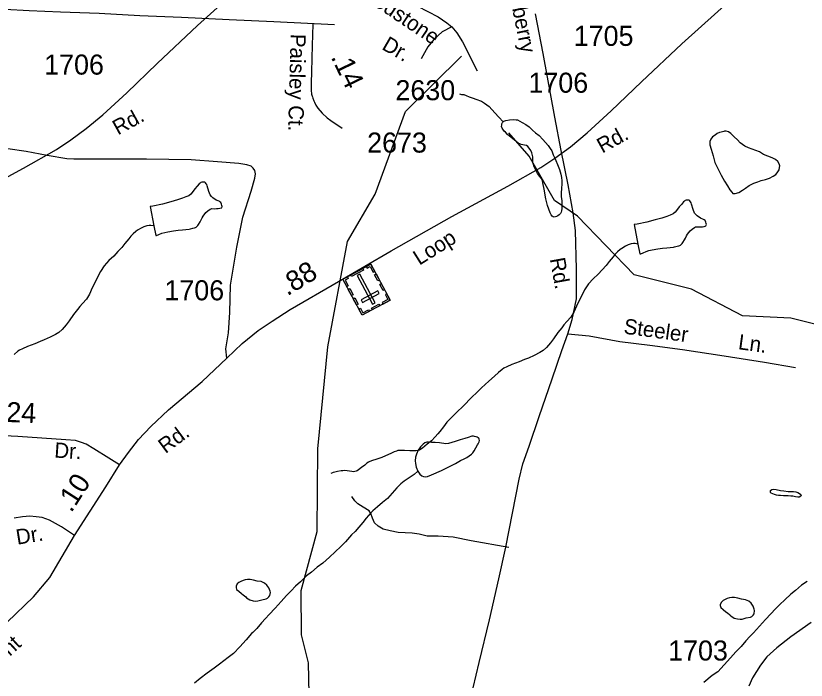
# Model space of a CAD drawing. Extents: x 2169602 to 2449496, y 721995 to 810662.
# Drawn here: x 2419932 to 2424854, y 765717 to 769856 of the extents above; entities that cross this region are included whole.
import ezdxf

# ---------------------------------------------------------------- set-up
doc = ezdxf.new("R2010")
doc.units = 0
doc.layers.add('Default', color=7, linetype='Continuous')

msp = doc.modelspace()

# ---------------------------------------------------------------- linework, layer by layer
at = {"layer": 'Default'}
for points in [[(2422069.7, 770446.7), (2422082.8, 770265.9), (2422093.9, 770221.2), (2422105.1, 770178.3), (2422127.5, 770139.2), (2422187.1, 770085.2), (2422308.2, 769995.7), (2422434.9, 769915.6), (2422561.6, 769850.4), (2422617.5, 769811.3), (2422647.3, 769787.1), (2422679, 769749.8), (2422714.4, 769693.9), (2422805.7, 769513.2)], [(2419631.8, 768717.9), (2419981, 768907.3), (2420185.2, 769023.2), (2420274.1, 769082.5), (2420370.7, 769153.4), (2420473.8, 769239.7), (2420624.5, 769376.3), (2420812, 769557.9), (2421063.9, 769795), (2421389.2, 770090), (2421561.9, 770251.1), (2421736.4, 770413.4)], [(2419401.1, 770041.8), (2419471.7, 769970.6), (2419509.9, 769940.1), (2419544.2, 769924.8), (2419586.2, 769912.1), (2419624.4, 769908.3), (2419713.4, 769901.9), (2419863.5, 769898.1), (2420016.2, 769889.2), (2420210.1, 769880.3), (2420451.8, 769872.6), (2420705.6, 769858.7), (2420963.8, 769847.2), (2421260.8, 769833.2), (2421538.8, 769820.5), (2421917.2, 769801.4)], [(2420578.2, 767058.7), (2420633.5, 767135.4), (2420697.3, 767215.9), (2420773, 767296.4), (2420883.9, 767402), (2421092.5, 767578.2), (2421245.8, 767723.8), (2421342.5, 767814), (2421441.7, 767895.1), (2421529.3, 767953.1), (2421640.7, 768025.3), (2421942.2, 768200.5), (2422269.5, 768391.2), (2422647.6, 768605), (2422996.8, 768794.4), (2423201, 768910.4), (2423289.9, 768969.7), (2423386.6, 769040.5), (2423489.6, 769126.9), (2423640.4, 769263.4), (2423827.8, 769445.1), (2424079.7, 769682.2), (2424405, 769977.2)], [(2422780.6, 765668.7), (2422817.6, 765826.7), (2422882, 766092.1), (2422940.6, 766347.7), (2422984, 766545.7), (2423066.9, 766970), (2423090.3, 767063.7), (2423129.3, 767174.9), (2423190.8, 767359.3), (2423273.2, 767593.4), (2423332.2, 767770), (2423370.3, 767875.3), (2423396.6, 767964.1), (2423423.5, 768092.9), (2423424.4, 768278.2), (2423417.6, 768518.2), (2423403.9, 768627.5), (2423371.8, 768802.1), (2423328.3, 769016.7), (2423289.8, 769223.5), (2423216.2, 769620.6), (2423167.9, 769868.4)], [(2421782.3, 769804), (2421777.6, 769671.6), (2421776.2, 769592.8), (2421773.4, 769504), (2421772, 769440.7), (2421772, 769387.1), (2421772.8, 769373.9), (2421773.6, 769368.4), (2421777.2, 769355.9), (2421779.3, 769350.6), (2421781.6, 769343.6), (2421788.5, 769327.3), (2421792, 769318.7), (2421801.6, 769299.8), (2421814.2, 769280.1), (2421841, 769249.1), (2421871.2, 769220.3), (2421895.1, 769203.4), (2421965.5, 769156.5)], [(2422647.3, 769787.1), (2422587.7, 769757.2), (2422535.5, 769708.8), (2422498.3, 769662.2), (2422457.3, 769587.7)], [(2420523.2, 762569.6), (2420572.2, 762670.4), (2420970.2, 763046), (2421135.2, 763272.3), (2421259.1, 763499.3), (2421248.2, 763998.2), (2421346.2, 764275), (2421569.1, 764726.4), (2421617.1, 765023.9), (2421764.1, 765434.2), (2421754.3, 765824.8), (2421711.3, 765999.6), (2421710.2, 766275.1), (2421808.2, 766643.8), (2421813.2, 767158.7), (2421876.3, 767793.8), (2421997.3, 768450.6), (2422171.2, 768745.6), (2422359.2, 769260), (2422707.2, 769603.9)], [(2422695.9, 769370.9), (2422707.8, 769366.6), (2422721.9, 769364.9), (2422737.9, 769358.9), (2422756, 769351.3), (2422780, 769343.2), (2422797.8, 769337.3), (2422832, 769323.5), (2422852.1, 769311.6), (2422880, 769290), (2422914.5, 769252.3), (2422940.9, 769224.3), (2422968.4, 769196.2)], [(2422968.4, 769196.2), (2422972.5, 769200.5), (2422984.8, 769204.3), (2423006.8, 769208.8), (2423034.6, 769211), (2423048.4, 769208.9), (2423056.6, 769206.9), (2423086.5, 769191), (2423108.5, 769179.2), (2423128.8, 769163.5), (2423150.9, 769143.5), (2423169.2, 769127.4), (2423191.1, 769109.5), (2423214.9, 769086), (2423247.3, 769047.8), (2423259.6, 769030.2), (2423269.6, 769014.1), (2423279.7, 768990.2), (2423292, 768964.4), (2423309.8, 768918.4), (2423318, 768898.5), (2423326.4, 768870.4), (2423330.5, 768848.7), (2423332.6, 768828.5), (2423332.8, 768806.5), (2423330.9, 768782.5), (2423329.1, 768750.8)], [(2423329.1, 768750.8), (2423329.1, 768728.4), (2423333.4, 768704.7), (2423333.4, 768682.7), (2423333.4, 768654.8), (2423331.6, 768640.5), (2423327.7, 768632.5), (2423323.8, 768624.6), (2423315.6, 768616.5), (2423307.8, 768610.4), (2423299.6, 768604.7), (2423285.6, 768602.4), (2423277.8, 768604.4), (2423271.9, 768608.5), (2423265.9, 768616.3), (2423259.8, 768628.2), (2423243.6, 768674), (2423233.1, 768716.2), (2423222.9, 768776.1), (2423214.5, 768815.9), (2423212.8, 768828), (2423204.8, 768843.8), (2423194.4, 768855.9), (2423182.1, 768874), (2423172.4, 768889.6), (2423160.1, 768915.8), (2423154.2, 768935.4), (2423151.9, 768945.4), (2423151.9, 768965.7), (2423152.1, 768971.4), (2423151.7, 768977.5), (2423145.6, 769001.5), (2423139.8, 769017.4), (2423129.8, 769031.5), (2423121.6, 769041.3), (2423113.4, 769047.4), (2423099.4, 769051.1), (2423079.3, 769055), (2423071.3, 769059), (2423061.5, 769063), (2423035.5, 769082.7), (2423017.4, 769096.8), (2422995.3, 769116.8), (2422980.9, 769130.7), (2422973.3, 769138.3), (2422961, 769156.4), (2422956.7, 769166.4), (2422959, 769174.2), (2422959, 769182.3), (2422962.7, 769192.2), (2422968.4, 769196.2)], [(2425932.1, 766739.1), (2425706.3, 766704.1), (2425464.4, 766784.5), (2425196.4, 766973.6), (2425113.3, 767083.6), (2425079.3, 767172.9), (2425092.4, 767772.9), (2424983.3, 767916.2), (2424758.4, 767973.2), (2424458.4, 767985.9), (2424140.4, 768153.2), (2423782.3, 768242.5), (2423430.3, 768607.2), (2423287.4, 768705.2), (2423128.4, 768980.7), (2423002.3, 769127.6)], [(2424554.3, 768821.6), (2424574.2, 768829.5), (2424600.4, 768835.7), (2424626, 768844), (2424648, 768856.1), (2424665.6, 768868), (2424673.8, 768878.2), (2424681.6, 768890.3), (2424685.7, 768896.2), (2424687.6, 768910.1), (2424689.6, 768920.3), (2424685.7, 768934.3), (2424677.3, 768948.2), (2424663.2, 768960), (2424643.5, 768972), (2424615.4, 768981.9), (2424588.9, 768991.6), (2424563.1, 769007.6), (2424518.8, 769025.2), (2424495, 769032.9), (2424473.1, 769043.1), (2424442.9, 769064.7), (2424426.9, 769082.5), (2424406.8, 769102.6), (2424394.5, 769112.6), (2424384.7, 769122.6), (2424370.6, 769132.4), (2424356.6, 769138.2), (2424346.4, 769138.1), (2424340.6, 769136.2), (2424324.6, 769132.1), (2424314.6, 769130), (2424300.8, 769121.9), (2424286.9, 769111.8), (2424270.7, 769101.7), (2424260.6, 769087.8), (2424254.9, 769073.7), (2424255.1, 769051.7), (2424263.1, 769025.7), (2424275.2, 768983.8), (2424285.7, 768942), (2424301.7, 768908), (2424324.2, 768864.1), (2424346.4, 768826.2), (2424364.4, 768796.3), (2424378.6, 768772.7), (2424390.9, 768756.6), (2424398.4, 768748.6), (2424412.6, 768748.9), (2424434.3, 768754.9), (2424458.3, 768769.1), (2424476.4, 768783), (2424498.3, 768799.2), (2424528.2, 768813.3), (2424554.3, 768821.6)], [(2421245.8, 767723.8), (2421241.3, 767781.7), (2421256.8, 767881), (2421264.5, 768008.5), (2421269.7, 768177.3), (2421309, 768414.4), (2421345.7, 768602.5), (2421397.9, 768763.5), (2421421.7, 768844.7), (2421425.6, 768871.8), (2421421.7, 768892.4), (2421411.4, 768906.5), (2421398.5, 768919.4), (2421371.5, 768927.2), (2421321.2, 768936.2), (2421188.5, 768945.2), (2421025.5, 768959.4), (2420745.9, 768961.9), (2420293.1, 768963.2), (2420249.3, 768964.5), (2420126.9, 768985.1), (2419998, 769010.9), (2419883.3, 769026.4)], [(2420791, 768546.6), (2420803.5, 768486.3), (2420809.4, 768486.6), (2420823.2, 768492.6), (2420841.6, 768500.8), (2420859.7, 768506.6), (2420879.3, 768510.9), (2420915.2, 768517.2), (2420943.1, 768521.2), (2420971.2, 768523.4), (2421013, 768527.6), (2421019.4, 768529.5), (2421035.4, 768533.6), (2421045, 768535.8), (2421051.4, 768537.7), (2421055.1, 768539.9), (2421065.3, 768549.8), (2421071.1, 768556.2), (2421080.9, 768572.1), (2421086.6, 768584.2), (2421092.8, 768597.9), (2421098.7, 768608), (2421116.4, 768630), (2421128.7, 768640.4), (2421142.4, 768650.4), (2421148.6, 768654.4), (2421152.5, 768654.6), (2421170.1, 768654.3), (2421182.6, 768654.5), (2421192.2, 768654.7), (2421202.5, 768656.8), (2421210.5, 768658.8), (2421214.6, 768660.6), (2421218.5, 768668.5), (2421216.4, 768674.5), (2421214, 768682.6), (2421210.1, 768692.5), (2421203.9, 768696.7), (2421198.2, 768700.4), (2421180.1, 768708.4), (2421159.8, 768722.4), (2421151.9, 768730.2), (2421143.6, 768740.3), (2421133.8, 768762), (2421123.8, 768796), (2421121.5, 768804.1), (2421117.4, 768810), (2421113.9, 768816.2), (2421109.8, 768820), (2421103.9, 768820.1), (2421097.9, 768819.8), (2421091.6, 768820), (2421085.6, 768818), (2421079.9, 768814), (2421073.7, 768810.1), (2421061.6, 768793.7), (2421047.9, 768777.9), (2421037.8, 768763.6), (2421021.8, 768745.7), (2421010.4, 768735.3), (2420991.9, 768727.5), (2420970.2, 768719.4), (2420940, 768709), (2420898.4, 768697), (2420846.3, 768682.6), (2420786.4, 768670.1), (2420768.2, 768668), (2420791, 768546.6)], [(2423806.8, 768433.8), (2423819.3, 768373.4), (2423825.2, 768373.7), (2423839, 768379.8), (2423857.4, 768388), (2423875.5, 768393.8), (2423895.2, 768398.1), (2423931, 768404.4), (2423958.9, 768408.3), (2423987, 768410.6), (2424028.9, 768414.8), (2424035.2, 768416.7), (2424051.2, 768420.7), (2424060.8, 768422.9), (2424067.2, 768424.8), (2424070.9, 768427.1), (2424081.1, 768436.9), (2424086.9, 768443.3), (2424096.7, 768459.3), (2424102.5, 768471.4), (2424108.6, 768485.1), (2424114.6, 768495.1), (2424132.2, 768517.2), (2424144.5, 768527.5), (2424158.2, 768537.6), (2424164.4, 768541.6), (2424168.3, 768541.8), (2424185.9, 768541.5), (2424198.4, 768541.7), (2424208.1, 768541.8), (2424218.3, 768543.9), (2424226.3, 768546), (2424230.4, 768547.8), (2424234.3, 768555.7), (2424232.3, 768561.7), (2424229.8, 768569.8), (2424225.9, 768579.7), (2424219.8, 768583.9), (2424214, 768587.5), (2424196, 768595.6), (2424175.7, 768609.6), (2424167.7, 768617.3), (2424159.5, 768627.4), (2424149.6, 768649.2), (2424139.6, 768683.2), (2424137.3, 768691.3), (2424133.2, 768697.2), (2424129.7, 768703.4), (2424125.6, 768707.2), (2424119.7, 768707.3), (2424113.7, 768707), (2424107.4, 768707.1), (2424101.4, 768705.2), (2424095.7, 768701.2), (2424089.6, 768697.3), (2424077.5, 768680.8), (2424063.7, 768665.1), (2424053.7, 768650.8), (2424037.7, 768632.9), (2424026.2, 768622.5), (2424007.7, 768614.7), (2423986, 768606.6), (2423955.9, 768596.2), (2423914.2, 768584.2), (2423862.2, 768569.8), (2423802.3, 768557.3), (2423784, 768555.2), (2423806.8, 768433.8)], [(2420791, 768546.6), (2420773.3, 768550.1), (2420763.1, 768550), (2420749.1, 768548), (2420729, 768542.1), (2420713.2, 768534), (2420691.3, 768519.8), (2420679.4, 768511.9), (2420663.4, 768497.7), (2420649.7, 768483.6), (2420635.5, 768467.4), (2420611.7, 768437.3), (2420593.7, 768413.3), (2420568.1, 768387.2), (2420542.6, 768359), (2420512.3, 768330.7), (2420482.4, 768298.7), (2420459, 768262.5), (2420407.5, 768160.4), (2420391.7, 768122.2), (2420372, 768090.3), (2420348, 768063.9), (2420330.4, 768043.9), (2420316.3, 768025.7), (2420292.5, 767995.6), (2420264.6, 767955.6), (2420247, 767931.5), (2420221.1, 767901.4), (2420201.2, 767883.3), (2420179.1, 767871.2), (2420145.5, 767853.2), (2420109.2, 767836.8), (2420083.3, 767826.5), (2420051.7, 767812.6), (2420005.6, 767796), (2419973.8, 767782.2), (2419956, 767773.9), (2419946.1, 767765.7), (2419921.9, 767745.8)], [(2423806.8, 768433.8), (2423789.2, 768437.2), (2423778.9, 768437.1), (2423765, 768435.2), (2423744.9, 768429.3), (2423729.1, 768421.1), (2423707.1, 768407), (2423695.2, 768399.1), (2423679.2, 768384.9), (2423665.5, 768370.8), (2423651.4, 768354.6), (2423627.6, 768324.5), (2423609.5, 768300.5), (2423583.9, 768274.3), (2423558.5, 768246.2), (2423528.1, 768217.9), (2423498.2, 768185.9), (2423474.8, 768149.7), (2423423.3, 768047.5), (2423407.5, 768009.4), (2423387.9, 767977.5), (2423363.9, 767951.1), (2423346.2, 767931), (2423332.1, 767912.9), (2423308.3, 767882.8), (2423280.4, 767842.8), (2423262.8, 767818.7), (2423236.9, 767788.6), (2423217.1, 767770.5), (2423194.9, 767758.4), (2423161.3, 767740.3), (2423125, 767723.9), (2423099.2, 767713.7), (2423067.6, 767699.8), (2423021.4, 767683.2), (2422989.7, 767669.3), (2422971.8, 767661.1), (2422962, 767652.9), (2422937.8, 767633), (2422914.2, 767610.6), (2422878.1, 767578.7), (2422832.4, 767538.2), (2422806.3, 767512.1), (2422770.5, 767478.2), (2422721, 767425.6), (2422676.9, 767383.6), (2422641.5, 767349.2), (2422617.5, 767325.2), (2422596, 767295.3), (2422573.8, 767267), (2422560.1, 767250.8), (2422544.3, 767232.9), (2422520.3, 767208.9), (2422494.5, 767186.5), (2422464.7, 767162.6), (2422454.7, 767156.4), (2422446.9, 767150.3), (2422436.8, 767148.1), (2422426.6, 767146), (2422386.6, 767146), (2422353, 767147.8), (2422330.8, 767147.5), (2422318.9, 767147.7), (2422310.9, 767147.7), (2422302.5, 767143.7), (2422289.2, 767139.6), (2422267, 767129.2), (2422234.9, 767115), (2422212.7, 767104.9), (2422193.2, 767096.9), (2422175.2, 767090.7), (2422153.2, 767084.7), (2422137.5, 767078.6), (2422129, 767074.6), (2422119.2, 767068.4), (2422105.3, 767056.7), (2422085.6, 767042.2), (2422067.5, 767026.3), (2422057.5, 767020.1), (2422051.7, 767018.1), (2422043.7, 767016.1), (2422035.8, 767014), (2422025.9, 767015.9), (2421995.8, 767021.7), (2421980, 767023.7), (2421969.9, 767021.6), (2421957.6, 767021.8), (2421935.5, 767017.4), (2421919.7, 767013.4), (2421909.4, 767011.2), (2421903.7, 767009.3), (2421893.7, 767005.1)], [(2423370.3, 767875.3), (2423501.9, 767862.4), (2423693.9, 767827.2), (2423881.6, 767803.2), (2424084.8, 767777.8), (2424344.5, 767738.3), (2424595.7, 767697.3), (2424787.6, 767664.9)], [(2420578.2, 767058.7), (2420511.8, 767100.8), (2420418.8, 767158.4), (2420370.1, 767187.2), (2420341.3, 767197.2), (2420303.7, 767209.4), (2420245, 767214.9), (2419944.9, 767234.9), (2419820.6, 767240.3), (2419766.3, 767244.7), (2419716.5, 767255.8), (2419616.8, 767282.4), (2419471.8, 767328.9), (2419377.6, 767356.9)], [(2422435.1, 767018.4), (2422449, 767000.1), (2422461.3, 766990.5), (2422471.4, 766986.6), (2422481.6, 766984.6), (2422495.6, 766986.6), (2422521, 766996.9), (2422583.3, 767023.2), (2422629, 767045.1), (2422670.9, 767067.6), (2422702.5, 767085.9), (2422724.6, 767096), (2422740.8, 767104), (2422756.4, 767113.8), (2422770.5, 767123.9), (2422778.5, 767134), (2422786.5, 767146.2), (2422798, 767164.3), (2422808.3, 767182.3), (2422812.2, 767190.2), (2422817.9, 767202.3), (2422820.2, 767210.1), (2422818.1, 767218.1), (2422815.6, 767224.2), (2422812.2, 767226.3), (2422806, 767230.1), (2422800.1, 767232.2), (2422789.6, 767234.2), (2422782, 767236.2), (2422771.8, 767236.1), (2422750, 767228), (2422727.7, 767222), (2422700, 767213.7), (2422668, 767203.4), (2422626.2, 767191.1), (2422610, 767189.1), (2422570.2, 767195.1), (2422544.2, 767196.6), (2422520.2, 767198.6), (2422502.3, 767200.5), (2422492.1, 767200.4), (2422480, 767194.6), (2422470.1, 767186.3), (2422452.3, 767170.4), (2422438.1, 767150.2), (2422426.7, 767123.9), (2422420.7, 767106.2), (2422418.7, 767084.2), (2422420.7, 767066), (2422424.8, 767044.3), (2422435.1, 767018.4)], [(2420297, 766617.2), (2420493.5, 766922.2), (2420578.2, 767058.7)], [(2422435.1, 767018.4), (2422413.3, 766998.2), (2422375.4, 766973.9), (2422351.8, 766957.6), (2422329.7, 766939.9), (2422306.1, 766915.4), (2422275.7, 766881.5), (2422246.2, 766849), (2422216.3, 766823.1), (2422184.3, 766797.1), (2422156.6, 766770.9), (2422144.3, 766758.5), (2422114.8, 766726.5), (2422093.2, 766698.6), (2422068.8, 766670.2), (2422045.5, 766644.1), (2422023.5, 766621.9), (2421985.8, 766579.7), (2421955.7, 766549.8), (2421922, 766515.6), (2421886.3, 766483.2), (2421844.5, 766445.3), (2421808.4, 766421.1), (2421773, 766388.8), (2421742.8, 766366.6), (2421705.5, 766330.4), (2421675.1, 766302.1), (2421647.7, 766273.9), (2421617.9, 766243.9), (2421585.9, 766207.8), (2421548.4, 766165.6), (2421510.7, 766125.4), (2421486.7, 766101.1), (2421462.7, 766075.1), (2421433.4, 766039), (2421409.4, 766014.6), (2421401.2, 766006.9), (2421367.2, 765968.6), (2421327.6, 765924.3), (2421287.8, 765882.1), (2421254, 765858), (2421200.2, 765815.8), (2421168.7, 765791.4), (2421124.4, 765761.2), (2421080.9, 765727.2), (2421045.2, 765698.9)], [(2424743.1, 766865.2), (2424713.4, 766865.2), (2424694.9, 766867.2), (2424681, 766866.9), (2424668.9, 766869.1), (2424656.8, 766872.9), (2424647.4, 766876.8), (2424637.3, 766882.8), (2424632.8, 766886.7), (2424631.2, 766892.6), (2424632.8, 766898.9), (2424640.8, 766904.5), (2424652.7, 766906.8), (2424666.9, 766905), (2424694.7, 766899.3), (2424714.8, 766897), (2424743.1, 766893.2), (2424774.7, 766891.6), (2424788.9, 766889.5), (2424803, 766885.7), (2424813.1, 766879.7), (2424821.1, 766873.7), (2424823.1, 766867.7), (2424821.1, 766863.9), (2424811.2, 766857.7), (2424801.4, 766857.6), (2424786.8, 766859.8), (2424779, 766861.4), (2424770.8, 766863.4), (2424758.9, 766863.6), (2424743.1, 766865.2)], [(2423002.3, 766544.3), (2422768.1, 766585.2), (2422655.2, 766607.8), (2422562, 766613.4), (2422494.3, 766614.9), (2422444.9, 766626.1), (2422401.1, 766631.8), (2422313.6, 766637.4), (2422262.8, 766647.3), (2422220.5, 766657.2), (2422188, 766675.5), (2422165.4, 766698.1), (2422154.1, 766726.4), (2422142.9, 766756), (2422133, 766771.5), (2422096.3, 766794.1), (2422062.4, 766815.3), (2422042.7, 766835), (2422024.3, 766860.4)], [(2420297, 766617.2), (2420216.9, 766671.9), (2420142.1, 766713.2), (2420096.3, 766730), (2420059.7, 766734.5), (2420020, 766739.1), (2419974.2, 766734.5), (2419922.3, 766725.4)], [(2419009.8, 765364.7), (2419185, 765456.2), (2419323.5, 765541.2), (2419437.6, 765634), (2419564.5, 765755.1), (2419740.3, 765931.6), (2419879.5, 766078.5), (2420042.5, 766236.9), (2420143.6, 766356.8), (2420297, 766617.2)], [(2421369.6, 766230.7), (2421390.3, 766216.6), (2421410.2, 766210.8), (2421428.1, 766208.9), (2421440.4, 766210.7), (2421464.4, 766217.2), (2421491.6, 766223.2), (2421500, 766227.2), (2421507.6, 766235.4), (2421513.8, 766243.4), (2421517.5, 766263.5), (2421515.4, 766271.5), (2421507.6, 766291.4), (2421495.3, 766309.1), (2421481.2, 766321.3), (2421461.1, 766330.8), (2421435.4, 766334.7), (2421413.5, 766340.5), (2421391.1, 766344.7), (2421375.4, 766344.6), (2421361.4, 766342.3), (2421347.3, 766338.3), (2421333.5, 766332.3), (2421321.4, 766326), (2421311.6, 766316.1), (2421303.8, 766301.9), (2421303.8, 766294.2), (2421307.7, 766282.3), (2421321.8, 766270.4), (2421337.8, 766256.2), (2421348.1, 766248.6), (2421363.9, 766236.5), (2421369.6, 766230.7)], [(2424860.3, 766332.5), (2424824.3, 766308.3), (2424788.8, 766275.9), (2424758.6, 766253.7), (2424721.3, 766217.6), (2424691, 766189.3), (2424663.5, 766161.1), (2424633.8, 766131.1), (2424601.8, 766094.9), (2424564.2, 766052.7), (2424526.5, 766012.6), (2424502.5, 765988.3), (2424478.5, 765962.3), (2424449.2, 765926.1), (2424425.2, 765901.8), (2424417, 765894.1), (2424383, 765855.8), (2424343.4, 765811.5), (2424303.6, 765769.3), (2424269.8, 765745.2), (2424216.1, 765703)], [(2424385.4, 766117.9), (2424406.2, 766103.8), (2424426, 766098), (2424443.9, 766096.1), (2424456.2, 766097.9), (2424480.2, 766104.4), (2424507.4, 766110.4), (2424515.9, 766114.4), (2424523.4, 766122.6), (2424529.6, 766130.6), (2424533.3, 766150.7), (2424531.2, 766158.7), (2424523.4, 766178.5), (2424511.1, 766196.2), (2424497, 766208.5), (2424476.9, 766218), (2424451.3, 766221.9), (2424429.3, 766227.7), (2424407, 766231.9), (2424391.2, 766231.8), (2424377.2, 766229.5), (2424363.1, 766225.5), (2424349.4, 766219.5), (2424337.3, 766213.2), (2424327.4, 766203.3), (2424319.6, 766189.1), (2424319.6, 766181.4), (2424323.5, 766169.4), (2424337.7, 766157.5), (2424353.7, 766143.4), (2424363.9, 766135.7), (2424379.7, 766123.6), (2424385.4, 766117.9)], [(2424885.7, 766076.4), (2424758.7, 765986.1), (2424672.6, 765918.4), (2424609.1, 765861.9), (2424569.6, 765811.1), (2424520.2, 765732.1), (2424497.6, 765679.9)]]:
    msp.add_lwpolyline(points, dxfattribs=at)
for points in [[(2422264.2, 768084.9), (2422088.9, 767990.6), (2421968.3, 768214.8), (2422143.6, 768309.2)], [(2422098.4, 768271.8), (2422023.7, 768231.6), (2422018.3, 768241.7), (2422093, 768281.9)], [(2422114.5, 768293.5), (2422119.9, 768283.3), (2422139.3, 768293.8), (2422158.4, 768258.2), (2422168.2, 768263.5), (2422143.7, 768309.2)], [(2421997.4, 768230.5), (2422002.9, 768220.4), (2421983.5, 768210), (2422002.7, 768174.4), (2421992.9, 768169.1), (2421968.3, 768214.8)], [(2422154.3, 768059.1), (2422170.8, 768067.9), (2422074.7, 768246.5), (2422058.3, 768237.7)], [(2422176.8, 768247.6), (2422197.3, 768209.5), (2422187.3, 768204.1), (2422166.7, 768242.2)], [(2422208.6, 768188.4), (2422229.1, 768150.3), (2422219.1, 768144.9), (2422198.6, 768183)], [(2422012.5, 768156.6), (2422033, 768118.4), (2422023, 768113.1), (2422002.5, 768151.2)], [(2422196, 768125.5), (2422187.2, 768142), (2422083.5, 768086.2), (2422092.4, 768069.7)], [(2422243.7, 768123.1), (2422233.7, 768117.7), (2422249, 768089.4), (2422213.2, 768070.1), (2422218.5, 768060.3), (2422264.2, 768084.9)], [(2422043.7, 768098.5), (2422064.2, 768060.4), (2422054.2, 768055), (2422033.7, 768093.1)], [(2422068.3, 768028.8), (2422078.3, 768034.1), (2422093.5, 768005.8), (2422129.3, 768025), (2422134.5, 768015.2), (2422088.8, 767990.6)], [(2422199, 768049.9), (2422153.4, 768025.3), (2422148, 768035.3), (2422193.6, 768059.9)]]:
    msp.add_lwpolyline(points, close=True, dxfattribs=at)

# ---------------------------------------------------------------- texts
for s, height, rotation, p in [('Castleberry', 95, 281.4581, (2422951.3, 770255.5)), ('Woodstone', 95, 326.0685, (2421997.2, 770030.4)), ('Paisley Ct.', 95, 268.5351, (2421643.8, 769744.3)), ('Dr.', 95, 330.1643, (2422206.2, 769650.7)), ('.14', 125, 295.6894, (2421892.1, 769599.7)), ('Rd.', 95, 28.916, (2420568.4, 769110.1)), ('Rd.', 95, 28.916, (2423584.2, 768997.2)), ('Loop', 95, 32.1848, (2422445.2, 768298.7)), ('.88', 125, 31.3486, (2421622.8, 768107.8)), ('Rd.', 95, 280.2858, (2423257.5, 768341.3)), ('Steeler', 95, 352.2358, (2423714, 767876.5)), ('Ln.', 95, 352.2358, (2424427.3, 767779.3)), ('.24', 125, 357.501, (2419825, 767327.9)), ('Rd.', 95, 36.5911, (2420864.3, 767125)), ('Dr.', 95, 356.1983, (2420170.3, 767104.1)), ('.10', 125, 57.2054, (2420277.6, 766755.7)), ('Dr.', 95, 9.3311, (2419941.6, 766560.4)), ('Southmont', 95, 42.5508, (2419520.7, 765518.2))]:
    msp.add_text(s, height=height, rotation=rotation, dxfattribs=at).set_placement(p)
for s, p in [('1705', (2423407.1, 769668.6)), ('1706', (2420109.2, 769489.6)), ('1706', (2423125, 769376.8)), ('2630', (2422296.8, 769330.1)), ('2673', (2422120.4, 769003.8)), ('1706', (2420858, 768083.4)), ('1703', (2423994.9, 765839.1))]:
    msp.add_text(s, height=125, dxfattribs=at).set_placement(p)

doc.saveas('drawing.dxf')
